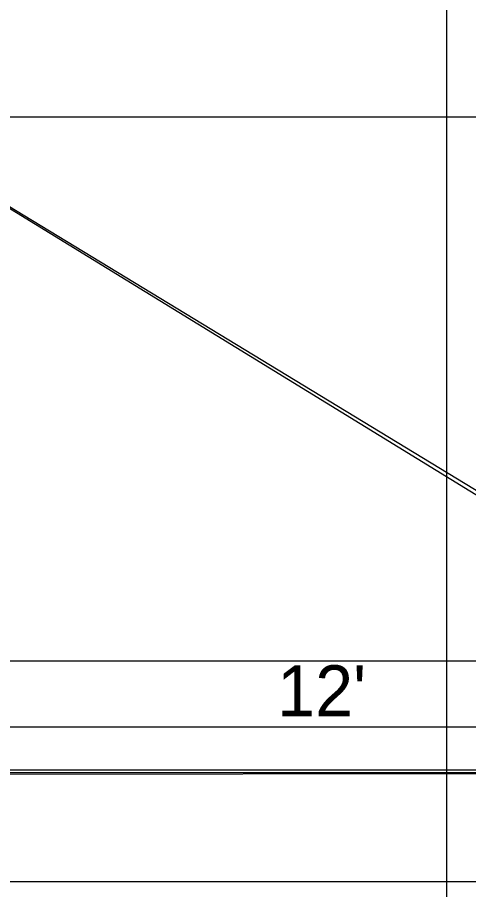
# Model space of a CAD drawing. Extents: x 1578769 to 1579225, y 724002 to 724828.
# Drawn here: x 1578876.19 to 1578880.34, y 724265.04 to 724273.06 of the extents above; entities that cross this region are included whole.
import ezdxf

# ---------------------------------------------------------------- set-up
doc = ezdxf.new("R2010")
doc.units = 0
for name, color, linetype in [('1', 7, 'Continuous'), ('Default', 7, 'Continuous'), ('Old_Level_41', 7, 'Continuous'), ('R_Exist Surface', 7, 'Continuous'), ('R_Fin Surface', 7, 'Continuous')]:
    doc.layers.add(name, color=color, linetype=linetype)

msp = doc.modelspace()

# ---------------------------------------------------------------- linework, layer by layer
at = {"layer": 'Default'}
msp.add_lwpolyline([(1578826.0255, 724272.5032), (1578843.3555, 724272.5401), (1578848.2155, 724272.5635), (1578852.6555, 724272.595), (1578873.8055, 724272.6788), (1578875.7055, 724271.5561), (1578889.5155, 724263.0674), (1578894.1955, 724261.4542), (1578913.4555, 724256.0233), (1578914.4855, 724256.0503), (1578915.0355, 724256.0648), (1578992.4955, 724256.633), (1578992.5155, 724256.6332), (1578992.5655, 724256.634), (1578992.7355, 724256.6395), (1578993.7055, 724256.6683), (1579090.3555, 724259.5284), (1579113.0855, 724262.2287), (1579131.1755, 724264.3983), (1579155.0155, 724266.7223), (1579177.0055, 724269.2293), (1579191.5255, 724270.8846)], dxfattribs=at)
at = {"layer": 'Old_Level_41'}
msp.add_line((1578880.1355, 724252.1406), (1578880.1355, 724282.1406), dxfattribs=at)
for points in [[(1578925.1355, 724272.1406), (1578825.1355, 724272.1406)], [(1578825.1355, 724267.1406), (1578925.1355, 724267.1406)]]:
    msp.add_lwpolyline(points, dxfattribs=at)
at = {"layer": 'R_Exist Surface'}
msp.add_lwpolyline([(1578826.0615, 724272.509), (1578843.2548, 724272.529), (1578855.2039, 724272.6492), (1578859.1769, 724272.5966), (1578872.1674, 724272.6166), (1578873.0865, 724272.6566), (1578874.1626, 724272.4572), (1578875.1607, 724271.8979), (1578886.1377, 724265.2246), (1578890.3629, 724262.6997), (1578891.1796, 724262.4685), (1578894.2334, 724261.427), (1578900.147, 724259.7444), (1578907.1975, 724257.7729), (1578912.1497, 724256.411), (1578913.1349, 724256.1129), (1578914.1783, 724256.0326), (1578918.1363, 724256.0555), (1578925.1356, 724256.1047)], dxfattribs=at)
at = {"layer": 'R_Fin Surface'}
for p, q in [((1578872.6807, 724266.5358), (1578883.9369, 724266.5358)), ((1578872.5815, 724266.1158), (1578884.5815, 724266.1158)), ((1578872.5815, 724266.1158), (1578884.5815, 724266.1158)), ((1578884.5643, 724266.1358), (1578872.5862, 724266.1358)), ((1578872.6661, 724266.0958), (1578884.6765, 724266.1096)), ((1578886.3216, 724265.1114), (1578874.6364, 724265.1095))]:
    msp.add_line(p, q, dxfattribs=at)

# ---------------------------------------------------------------- texts
at = {"layer": '1'}
msp.add_text("12'", height=0.46875, dxfattribs=at).set_placement((1578878.5773, 724266.6318))

doc.saveas('drawing.dxf')
